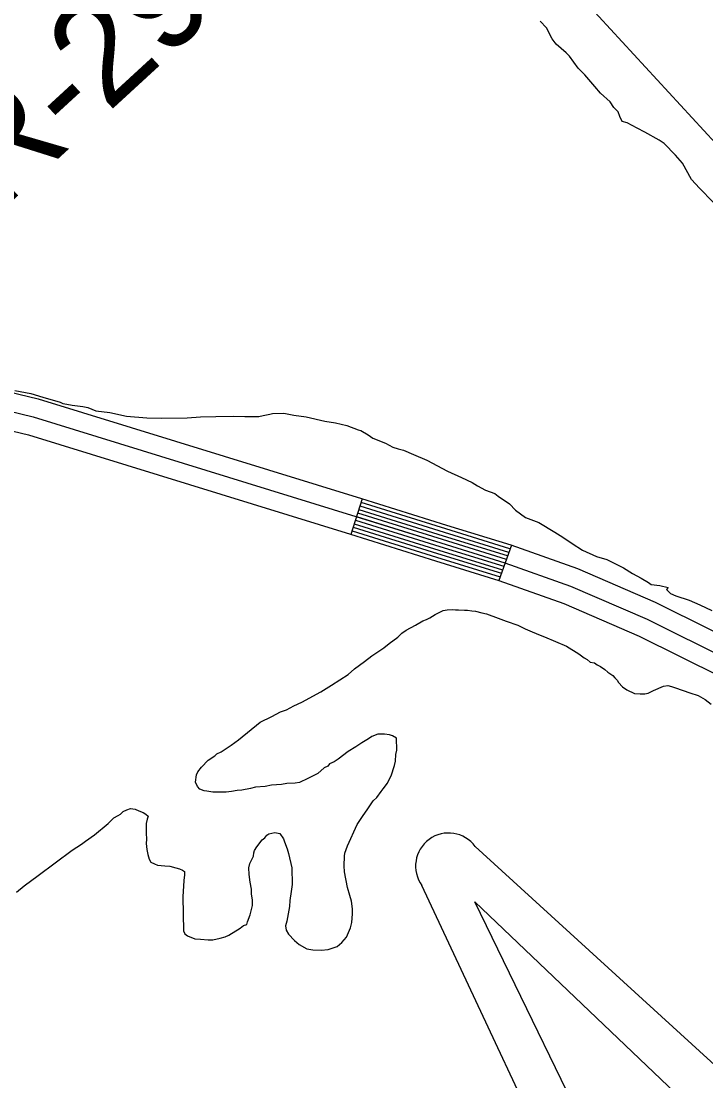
# Model space of a CAD drawing. Extents: x 3192986 to 3230865, y 867483 to 892886.
# Drawn here: x 3222187 to 3222737, y 874165 to 875015 of the extents above; entities that cross this region are included whole.
import ezdxf

# ---------------------------------------------------------------- set-up
doc = ezdxf.new("R2010")
doc.units = 0
for name, color, linetype in [('V-RIVR-RANG-IDEN', 7, 'Continuous'), ('V-ROAD-CNTR', 7, 'Continuous'), ('V-SITE-VEGE', 7, 'Continuous'), ('V-TOPO-WATR-IDEN', 7, 'Continuous')]:
    doc.layers.add(name, color=color, linetype=linetype)

msp = doc.modelspace()

# ---------------------------------------------------------------- linework, layer by layer
at = {"layer": 'V-ROAD-CNTR'}
for p, q in [((3222460.76, 874632.22), (3222451.83, 874603.58)), ((3222580.68, 874594.9), (3222570.62, 874566.64))]:
    msp.add_line(p, q, dxfattribs=at)
for points in [[(3222425.93, 875262.95), (3223109.55, 874521.06), (3223139.03, 874488.1), (3223167.18, 874458.12), (3223195.71, 874429.1), (3223224.12, 874401.5), (3223253.76, 874373.96), (3223271.1, 874358.43), (3223286.16, 874345.27), (3223306.34, 874328.1), (3223329.43, 874309.07), (3223349.44, 874293.11), (3223383.85, 874266.73), (3223415.67, 874243.5), (3223441.36, 874225.52), (3224792.65, 873392.11), (3224866.37, 873340.26), (3224913.19, 873296.04)], [(3222130.86, 874729.24), (3222200.93, 874712.3), (3222460.23, 874632.38), (3222528.54, 874611.09), (3222580.08, 874595.12), (3222633.51, 874576.11), (3222695.85, 874549.23), (3222828.8, 874483.12), (3222985.84, 874394.5), (3223107.8, 874323.89), (3223186.2, 874276.43), (3223274.07, 874226.86), (3223505.58, 874088.8), (3223865.21, 873863.91), (3224208.09, 873654.99)], [(3222128.41, 874714.4), (3222196.95, 874697.83), (3222455.79, 874618.05), (3222524.08, 874596.77), (3222575.35, 874580.88), (3222628.02, 874562.14), (3222689.54, 874535.62), (3222821.77, 874469.86), (3222978.39, 874381.47), (3223100.16, 874310.98), (3223178.63, 874263.48), (3223266.54, 874213.89), (3223497.76, 874076), (3223857.33, 873851.14), (3224200.27, 873642.19)], [(3222125.96, 874699.56), (3222192.98, 874683.36), (3222451.35, 874603.73), (3222519.63, 874582.45), (3222570.61, 874566.65), (3222622.53, 874548.17), (3222683.23, 874522.01), (3222814.74, 874456.61), (3222970.95, 874368.45), (3223092.52, 874298.07), (3223171.05, 874250.53), (3223259.01, 874200.91), (3223489.94, 874063.2), (3223849.45, 873838.38), (3224192.46, 873629.39), (3224516.93, 873430.75), (3224769.64, 873272.05), (3224809.46, 873246.98), (3224837.9, 873229.01), (3224859.39, 873216.1), (3224868.75, 873213.41), (3224879.79, 873212.19), (3224890.98, 873211.29), (3224905.33, 873214.23)], [(3222458.08, 874623.62), (3222525.87, 874602.5), (3222577.24, 874586.58), (3222577.66, 874586.43)], [(3222458.97, 874626.49), (3222526.76, 874605.36), (3222578.18, 874589.43), (3222578.66, 874589.26)], [(3222459.87, 874629.35), (3222527.65, 874608.23), (3222579.13, 874592.27), (3222579.66, 874592.08)], [(3222455.4, 874615.03), (3222523.19, 874593.91), (3222574.4, 874578.03), (3222574.65, 874577.94)], [(3222456.3, 874617.9), (3222524.08, 874596.77), (3222575.35, 874580.88), (3222575.65, 874580.77)], [(3222457.19, 874620.76), (3222524.97, 874599.64), (3222576.29, 874583.73), (3222576.66, 874583.6)], [(3222452.73, 874606.44), (3222520.52, 874585.31), (3222571.57, 874569.49), (3222571.65, 874569.46)], [(3222453.62, 874609.3), (3222521.41, 874588.18), (3222572.51, 874572.34), (3222572.65, 874572.29)], [(3222454.51, 874612.17), (3222522.3, 874591.04), (3222573.46, 874575.19), (3222573.65, 874575.12)]]:
    msp.add_lwpolyline(points, dxfattribs=at)
at = {"layer": 'V-SITE-VEGE'}
for p, q in [((3222608.84, 875009.83), (3222603.67, 875015.21)), ((3222613.3, 875000.93), (3222608.84, 875009.83)), ((3222616.5, 874996.7), (3222613.3, 875000.93)), ((3222624.44, 874989.81), (3222616.5, 874996.7)), ((3222627.22, 874987.13), (3222624.44, 874989.81)), ((3222634.04, 874977.49), (3222627.22, 874987.13)), ((3222639.6, 874972.12), (3222634.04, 874977.49)), ((3222647.58, 874962.89), (3222639.6, 874972.12)), ((3222651.98, 874957.51), (3222647.58, 874962.89)), ((3222659.91, 874950.62), (3222651.98, 874957.51)), ((3222662.73, 874945.99), (3222659.91, 874950.62)), ((3222666.31, 874942.54), (3222662.73, 874945.99)), ((3222667.55, 874938.65), (3222666.31, 874942.54)), ((3222669.57, 874934.78), (3222667.55, 874938.65)), ((3222673.5, 874933.69), (3222669.57, 874934.78)), ((3222681.38, 874929.53), (3222673.5, 874933.69)), ((3222687.7, 874926.13), (3222681.38, 874929.53)), ((3222699.14, 874919.7), (3222687.7, 874926.13)), ((3222703.09, 874917.04), (3222699.14, 874919.7)), ((3222712.24, 874907.84), (3222703.09, 874917.04)), ((3222717.83, 874901.3), (3222712.24, 874907.84)), ((3222725.1, 874888.15), (3222717.83, 874901.3)), ((3222731.47, 874881.24), (3222725.1, 874888.15)), ((3222742.61, 874870.12), (3222731.47, 874881.24)), ((3222182.23, 874719.05), (3222195, 874716.63)), ((3222195, 874716.63), (3222204.6, 874713.62)), ((3222204.6, 874713.62), (3222218.46, 874709.63)), ((3222218.46, 874709.63), (3222220.6, 874708.61)), ((3222220.6, 874708.61), (3222223.79, 874708.14)), ((3222223.79, 874708.14), (3222228.06, 874707.16)), ((3222228.06, 874707.16), (3222236.56, 874706.25)), ((3222236.56, 874706.25), (3222240.82, 874705.27)), ((3222240.82, 874705.27), (3222247.23, 874702.73)), ((3222247.23, 874702.73), (3222258.39, 874701.34)), ((3222258.39, 874701.34), (3222271.71, 874698.4)), ((3222271.71, 874698.4), (3222288.17, 874697.11)), ((3222320.53, 874697.17), (3222331.12, 874697.89)), ((3222331.12, 874697.89), (3222343.32, 874698.12)), ((3222343.32, 874698.12), (3222357.63, 874698.38)), ((3222357.63, 874698.38), (3222366.66, 874698.01)), ((3222366.66, 874698.01), (3222377.79, 874698.21)), ((3222377.79, 874698.21), (3222381.49, 874698.81)), ((3222381.49, 874698.81), (3222386.78, 874699.97)), ((3222386.78, 874699.97), (3222388.89, 874700.54)), ((3222388.89, 874700.54), (3222397.9, 874700.7)), ((3222397.9, 874700.7), (3222405.88, 874699.26)), ((3222405.88, 874699.26), (3222415.99, 874697.85)), ((3222415.99, 874697.85), (3222430.9, 874694.41)), ((3222288.17, 874697.11), (3222299.85, 874696.79)), ((3222299.85, 874696.79), (3222320.53, 874697.17)), ((3222430.9, 874694.41), (3222439.41, 874692.97)), ((3222439.41, 874692.97), (3222448.46, 874691.02)), ((3222448.46, 874691.02), (3222457.55, 874687.47)), ((3222457.55, 874687.47), (3222459.68, 874686.98)), ((3222459.68, 874686.98), (3222465.58, 874683.37)), ((3222465.58, 874683.37), (3222469.34, 874680.79)), ((3222469.34, 874680.79), (3222479.49, 874676.73)), ((3222479.49, 874676.73), (3222485.38, 874673.65)), ((3222485.38, 874673.65), (3222489.65, 874672.14)), ((3222489.65, 874672.14), (3222493.91, 874671.16)), ((3222493.91, 874671.16), (3222501.93, 874667.59)), ((3222501.93, 874667.59), (3222512.62, 874663.01)), ((3222512.62, 874663.01), (3222529.22, 874654.3)), ((3222529.22, 874654.3), (3222540.46, 874649.2)), ((3222540.46, 874649.2), (3222549.02, 874645.11)), ((3222549.02, 874645.11), (3222553.3, 874642.54)), ((3222553.3, 874642.54), (3222559.74, 874638.94)), ((3222559.74, 874638.94), (3222567.21, 874636.43)), ((3222567.21, 874636.43), (3222569.9, 874634.35)), ((3222569.9, 874634.35), (3222579.03, 874628.16)), ((3222579.03, 874628.16), (3222583.9, 874622.94)), ((3222583.9, 874622.94), (3222591.96, 874617.25)), ((3222591.96, 874617.25), (3222602.64, 874613.2)), ((3222602.64, 874613.2), (3222615.51, 874605.48)), ((3222615.51, 874605.48), (3222621.95, 874601.36)), ((3222621.95, 874601.36), (3222629.46, 874596.19)), ((3222629.46, 874596.19), (3222637.52, 874591.03)), ((3222637.52, 874591.03), (3222648.75, 874585.93)), ((3222648.75, 874585.93), (3222657.28, 874583.44)), ((3222657.28, 874583.44), (3222670.66, 874576.78)), ((3222670.66, 874576.78), (3222677.64, 874572.14)), ((3222677.64, 874572.14), (3222684.6, 874568.55)), ((3222684.6, 874568.55), (3222690.5, 874564.95)), ((3222690.5, 874564.95), (3222692.65, 874563.39)), ((3222692.65, 874563.39), (3222699.56, 874562.46)), ((3222699.56, 874562.46), (3222706.48, 874560.99)), ((3222706.48, 874560.99), (3222704.92, 874559.37)), ((3222704.92, 874559.37), (3222708.16, 874556.25)), ((3222708.16, 874556.25), (3222712.44, 874554.21)), ((3222712.44, 874554.21), (3222723.12, 874550.69)), ((3222723.12, 874550.69), (3222731.67, 874547.13)), ((3222731.67, 874547.13), (3222741.3, 874542.54)), ((3222512.51, 874535.31), (3222515.24, 874536.74)), ((3222515.24, 874536.74), (3222519.33, 874539.23)), ((3222519.33, 874539.23), (3222525.82, 874542.45)), ((3222525.82, 874542.45), (3222528.91, 874543.19)), ((3222528.91, 874543.19), (3222533.39, 874543.28)), ((3222533.39, 874543.28), (3222535.81, 874542.98)), ((3222535.81, 874542.98), (3222538.22, 874543.02)), ((3222538.22, 874543.02), (3222543.05, 874542.76)), ((3222543.05, 874542.76), (3222545.47, 874542.81)), ((3222545.47, 874542.81), (3222548.92, 874542.18)), ((3222548.92, 874542.18), (3222551.69, 874541.89)), ((3222551.69, 874541.89), (3222556.88, 874540.6)), ((3222556.88, 874540.6), (3222560.69, 874539.98)), ((3222560.69, 874539.98), (3222570.06, 874536.36)), ((3222570.06, 874536.36), (3222576.31, 874534.06)), ((3222496.12, 874526.74), (3222503.63, 874530.67)), ((3222503.63, 874530.67), (3222509.43, 874534.22)), ((3222509.43, 874534.22), (3222512.51, 874535.31)), ((3222576.31, 874534.06), (3222585.67, 874530.79)), ((3222585.67, 874530.79), (3222591.59, 874527.79)), ((3222591.59, 874527.79), (3222595.41, 874526.14)), ((3222482.52, 874516.16), (3222489.33, 874521.11)), ((3222489.33, 874521.11), (3222492.72, 874524.27)), ((3222492.72, 874524.27), (3222496.12, 874526.74)), ((3222595.41, 874526.14), (3222602.36, 874523.16)), ((3222602.36, 874523.16), (3222607.21, 874521.53)), ((3222607.21, 874521.53), (3222624.93, 874513.92)), ((3222468.57, 874506.25), (3222478.11, 874512.63)), ((3222478.11, 874512.63), (3222482.52, 874516.16)), ((3222624.93, 874513.92), (3222634.69, 874507.9)), ((3222462.8, 874501.66), (3222468.57, 874506.25)), ((3222634.69, 874507.9), (3222638.89, 874504.52)), ((3222638.89, 874504.52), (3222641.33, 874503.19)), ((3222641.33, 874503.19), (3222643.78, 874501.17)), ((3222449.54, 874491.08), (3222454.63, 874495.65)), ((3222454.63, 874495.65), (3222462.8, 874501.66)), ((3222643.78, 874501.17), (3222647.24, 874500.54)), ((3222647.24, 874500.54), (3222649.34, 874498.85)), ((3222649.34, 874498.85), (3222652.12, 874497.53)), ((3222652.12, 874497.53), (3222655.61, 874495.18)), ((3222655.61, 874495.18), (3222658.06, 874493.15)), ((3222436.26, 874482.56), (3222449.54, 874491.08)), ((3222658.06, 874493.15), (3222661.9, 874490.47)), ((3222661.9, 874490.47), (3222663.66, 874488.43)), ((3222663.66, 874488.43), (3222665.41, 874486.74)), ((3222665.41, 874486.74), (3222666.49, 874484.69)), ((3222412.37, 874469.03), (3222427.73, 874477.24)), ((3222427.73, 874477.24), (3222436.26, 874482.56)), ((3222666.49, 874484.69), (3222669.65, 874481.3)), ((3222669.65, 874481.3), (3222673.14, 874478.95)), ((3222673.14, 874478.95), (3222679.4, 874475.96)), ((3222690.43, 874476.16), (3222694.52, 874478.31)), ((3222694.52, 874478.31), (3222702.73, 874481.9)), ((3222702.73, 874481.9), (3222706.17, 874482.31)), ((3222706.17, 874482.31), (3222708.94, 874481.67)), ((3222708.94, 874481.67), (3222711.37, 874480.68)), ((3222711.37, 874480.68), (3222718.31, 874478.39)), ((3222718.31, 874478.39), (3222723.86, 874476.43)), ((3222405.87, 874466.15), (3222412.37, 874469.03)), ((3222679.4, 874475.96), (3222683.89, 874475.7)), ((3222683.89, 874475.7), (3222687.68, 874475.77)), ((3222687.68, 874475.77), (3222690.43, 874476.16)), ((3222723.86, 874476.43), (3222730.44, 874474.48)), ((3222730.44, 874474.48), (3222736.02, 874471.13)), ((3222736.02, 874471.13), (3222740.91, 874467.43)), ((3222388.45, 874457.56), (3222395.28, 874461.13)), ((3222395.28, 874461.13), (3222400.07, 874462.94)), ((3222400.07, 874462.94), (3222405.87, 874466.15)), ((3222361.56, 874438.8), (3222378.88, 874452.91)), ((3222378.88, 874452.91), (3222388.45, 874457.56)), ((3222473.51, 874443.25), (3222468.72, 874441.44)), ((3222478.68, 874443.35), (3222473.51, 874443.25)), ((3222482.83, 874442.74), (3222478.68, 874443.35)), ((3222485.25, 874442.09), (3222482.83, 874442.74)), ((3222351.01, 874431.37), (3222355.78, 874434.56)), ((3222355.78, 874434.56), (3222361.56, 874438.8)), ((3222460.54, 874436.47), (3222455.77, 874433.28)), ((3222465.99, 874439.67), (3222460.54, 874436.47)), ((3222468.72, 874441.44), (3222465.99, 874439.67)), ((3222488.39, 874440.08), (3222485.25, 874442.09)), ((3222488.57, 874430.43), (3222488.39, 874440.08)), ((3222337.38, 874422.51), (3222342.49, 874426.05)), ((3222342.49, 874426.05), (3222344.19, 874427.46)), ((3222344.19, 874427.46), (3222347.6, 874429.24)), ((3222347.6, 874429.24), (3222351.01, 874431.37)), ((3222449.63, 874429.38), (3222441.47, 874423.37)), ((3222455.77, 874433.28), (3222449.63, 874429.38)), ((3222487.69, 874421.8), (3222487.94, 874426.97)), ((3222487.94, 874426.97), (3222488.57, 874430.43)), ((3222331.97, 874416.89), (3222337.38, 874422.51)), ((3222433.3, 874417.7), (3222430.23, 874416.27)), ((3222434.65, 874419.45), (3222433.3, 874417.7)), ((3222438.41, 874421.24), (3222434.65, 874419.45)), ((3222441.47, 874423.37), (3222438.41, 874421.24)), ((3222484.11, 874410.01), (3222486.72, 874418.33)), ((3222486.72, 874418.33), (3222487.69, 874421.8)), ((3222327.02, 874404.74), (3222327.94, 874410.62)), ((3222327.94, 874410.62), (3222328.94, 874413.04)), ((3222328.94, 874413.04), (3222331.97, 874416.89)), ((3222422.06, 874410.26), (3222417.28, 874407.76)), ((3222425.13, 874411.69), (3222422.06, 874410.26)), ((3222430.23, 874416.27), (3222425.13, 874411.69)), ((3222482.11, 874406.53), (3222484.11, 874410.01)), ((3222328.8, 874401.32), (3222327.02, 874404.74)), ((3222330.56, 874399.29), (3222328.8, 874401.32)), ((3222375.35, 874400.79), (3222371.24, 874399.68)), ((3222382.93, 874401.27), (3222375.35, 874400.79)), ((3222388.08, 874402.4), (3222382.93, 874401.27)), ((3222396, 874402.89), (3222388.08, 874402.4)), ((3222400.46, 874403.66), (3222396, 874402.89)), ((3222407, 874404.13), (3222400.46, 874403.66)), ((3222410.44, 874404.53), (3222407, 874404.13)), ((3222417.28, 874407.76), (3222410.44, 874404.53)), ((3222477.75, 874399.55), (3222481.12, 874404.09)), ((3222481.12, 874404.09), (3222482.11, 874406.53)), ((3222334.04, 874397.97), (3222330.56, 874399.29)), ((3222336.11, 874397.66), (3222334.04, 874397.97)), ((3222340.95, 874396.72), (3222336.11, 874397.66)), ((3222351.64, 874396.91), (3222340.95, 874396.72)), ((3222356.11, 874397.34), (3222351.64, 874396.91)), ((3222360.58, 874398.11), (3222356.11, 874397.34)), ((3222364.36, 874398.52), (3222360.58, 874398.11)), ((3222371.24, 874399.68), (3222364.36, 874398.52)), ((3222469.66, 874389.75), (3222472.71, 874392.57)), ((3222472.71, 874392.57), (3222476.07, 874397.46)), ((3222476.07, 874397.46), (3222477.75, 874399.55)), ((3222271.92, 874382.71), (3222275, 874383.79)), ((3222275, 874383.79), (3222278.81, 874383.17)), ((3222278.81, 874383.17), (3222281.59, 874381.85)), ((3222464.96, 874382.77), (3222469.66, 874389.75)), ((3222256.95, 874371.74), (3222261.7, 874376.31)), ((3222261.7, 874376.31), (3222265.11, 874378.1)), ((3222265.11, 874378.1), (3222266.81, 874379.16)), ((3222266.81, 874379.16), (3222269.19, 874381.28)), ((3222269.19, 874381.28), (3222271.92, 874382.71)), ((3222281.59, 874381.85), (3222285.06, 874380.53)), ((3222285.06, 874380.53), (3222287.15, 874379.19)), ((3222287.15, 874379.19), (3222289.25, 874377.5)), ((3222288.26, 874375.07), (3222287.63, 874371.62)), ((3222289.25, 874377.5), (3222288.26, 874375.07)), ((3222456.9, 874370.91), (3222461.6, 874378.23)), ((3222461.6, 874378.23), (3222464.96, 874382.77)), ((3222246.09, 874362.59), (3222256.95, 874371.74)), ((3222287.63, 874371.62), (3222287.38, 874366.78)), ((3222287.38, 874366.78), (3222287.43, 874364.03)), ((3222448.94, 874353.87), (3222456.9, 874370.91)), ((3222235.54, 874355.15), (3222238.94, 874357.63)), ((3222238.94, 874357.63), (3222246.09, 874362.59)), ((3222287.43, 874364.03), (3222287.86, 874359.21)), ((3222287.86, 874359.21), (3222287.58, 874355.76)), ((3222376.22, 874352.89), (3222380.6, 874358.49)), ((3222380.6, 874358.49), (3222382.64, 874360.25)), ((3222382.64, 874360.25), (3222384.32, 874362.35)), ((3222384.32, 874362.35), (3222386.03, 874363.41)), ((3222386.03, 874363.41), (3222390.83, 874364.53)), ((3222390.83, 874364.53), (3222394.64, 874363.57)), ((3222394.64, 874363.57), (3222397.82, 874359.49)), ((3222397.82, 874359.49), (3222398.55, 874357.09)), ((3222200.83, 874330.05), (3222228.05, 874350.19)), ((3222228.05, 874350.19), (3222235.54, 874355.15)), ((3222287.58, 874355.76), (3222288.01, 874350.94)), ((3222288.01, 874350.94), (3222288.77, 874346.82)), ((3222373.9, 874348.02), (3222374.55, 874350.1)), ((3222374.55, 874350.1), (3222376.22, 874352.89)), ((3222398.55, 874357.09), (3222400.73, 874351.27)), ((3222400.73, 874351.27), (3222401.83, 874347.5)), ((3222446.98, 874347.98), (3222448.94, 874353.87)), ((3222288.77, 874346.82), (3222289.88, 874343.04)), ((3222289.88, 874343.04), (3222291.3, 874340.66)), ((3222291.3, 874340.66), (3222294.08, 874339.33)), ((3222370.6, 874339.69), (3222373.6, 874345.6)), ((3222373.6, 874345.6), (3222373.9, 874348.02)), ((3222401.83, 874347.5), (3222404.45, 874336.17)), ((3222446.48, 874337.62), (3222446.68, 874345.56)), ((3222446.68, 874345.56), (3222446.98, 874347.98)), ((3222294.08, 874339.33), (3222296.51, 874338.34)), ((3222296.51, 874338.34), (3222302.38, 874337.76)), ((3222302.38, 874337.76), (3222306.53, 874337.49)), ((3222306.53, 874337.49), (3222311.38, 874336.2)), ((3222311.38, 874336.2), (3222314.15, 874335.21)), ((3222314.15, 874335.21), (3222316.58, 874334.22)), ((3222316.58, 874334.22), (3222318.33, 874333.22)), ((3222318.33, 874333.22), (3222318.37, 874330.47)), ((3222369.98, 874336.23), (3222370.6, 874339.69)), ((3222370.08, 874330.72), (3222369.98, 874336.23)), ((3222404.45, 874336.17), (3222404.7, 874322.73)), ((3222446.56, 874332.8), (3222446.48, 874337.62)), ((3222449.2, 874320.44), (3222446.56, 874332.8)), ((3222189.61, 874321.57), (3222200.83, 874330.05)), ((3222317.77, 874325.97), (3222316.97, 874312.86)), ((3222318.37, 874330.47), (3222317.77, 874325.97)), ((3222370.88, 874324.53), (3222370.08, 874330.72)), ((3222372.02, 874319.03), (3222370.88, 874324.53)), ((3222183.5, 874316.63), (3222189.61, 874321.57)), ((3222372.08, 874315.24), (3222372.02, 874319.03)), ((3222372.87, 874310.09), (3222372.08, 874315.24)), ((3222403.76, 874317.2), (3222402.86, 874309.94)), ((3222404.7, 874322.73), (3222403.76, 874317.2)), ((3222451.05, 874313.92), (3222449.2, 874320.44)), ((3222316.97, 874312.86), (3222317.47, 874285.63)), ((3222372.94, 874305.95), (3222372.87, 874310.09)), ((3222402.86, 874309.94), (3222402.6, 874305.11)), ((3222452.16, 874309.46), (3222451.05, 874313.92)), ((3222452.96, 874303.27), (3222452.16, 874309.46)), ((3222368.7, 874292.77), (3222371.01, 874298.33)), ((3222371.01, 874298.33), (3222372.94, 874305.95)), ((3222402.6, 874305.11), (3222400.4, 874293.35)), ((3222452.48, 874292.23), (3222453.04, 874299.13)), ((3222453.04, 874299.13), (3222452.96, 874303.27)), ((3222362.93, 874287.84), (3222365.65, 874289.96)), ((3222365.65, 874289.96), (3222368.39, 874290.7)), ((3222368.39, 874290.7), (3222368.7, 874292.77)), ((3222400.4, 874293.35), (3222399.44, 874289.54)), ((3222399.44, 874289.54), (3222399.85, 874286.1)), ((3222451.51, 874288.08), (3222452.48, 874292.23)), ((3222317.47, 874285.63), (3222318.54, 874283.24)), ((3222318.54, 874283.24), (3222320.64, 874281.56)), ((3222320.64, 874281.56), (3222326.55, 874279.25)), ((3222350.99, 874280.73), (3222353.73, 874282.16)), ((3222353.73, 874282.16), (3222362.93, 874287.84)), ((3222399.85, 874286.1), (3222401.63, 874283.03)), ((3222401.63, 874283.03), (3222406.54, 874277.95)), ((3222448.21, 874280.43), (3222451.51, 874288.08)), ((3222326.55, 874279.25), (3222331.03, 874278.98)), ((3222331.03, 874278.98), (3222337.25, 874278.41)), ((3222337.25, 874278.41), (3222341.04, 874278.48)), ((3222341.04, 874278.48), (3222346.88, 874279.62)), ((3222346.88, 874279.62), (3222350.99, 874280.73)), ((3222406.54, 874277.95), (3222410.4, 874274.57)), ((3222410.4, 874274.57), (3222416.32, 874271.23)), ((3222433.57, 874270.51), (3222440.76, 874273.06)), ((3222440.76, 874273.06), (3222444.49, 874276.23)), ((3222444.49, 874276.23), (3222448.21, 874280.43)), ((3222416.32, 874271.23), (3222421.16, 874270.29)), ((3222421.16, 874270.29), (3222428.06, 874270.07)), ((3222428.06, 874270.07), (3222433.57, 874270.51))]:
    msp.add_line(p, q, dxfattribs=at)
at = {"layer": 'V-TOPO-WATR-IDEN'}
for points in [[(3222551.64, 874353.19), (3222777.27, 874147.28), (3222894.12, 874232.67), (3223270.84, 873717.11), (3223153.99, 873631.72), (3223287.43, 873346.22)], [(3223244.62, 873314.93), (3223006.91, 873537.38), (3222886.89, 873701.62), (3222761.48, 873609.98), (3222649.93, 873762.64), (3222775.34, 873854.28), (3222642.7, 874035.82), (3222508.83, 874321.9)], [(3222662.32, 874080.5), (3222551.22, 874308.82), (3222734.99, 874133.6)]]:
    msp.add_lwpolyline(points, dxfattribs=at)
msp.add_arc((3222530.23, 874337.54), 26.51, 36.15564, 216.15564, dxfattribs=at)

# ---------------------------------------------------------------- texts
at = {"layer": 'V-RIVR-RANG-IDEN'}
msp.add_text('R-290.0', height=83, rotation=42.56057, dxfattribs=at).set_placement((3222170.48, 874862.22))

doc.saveas('drawing.dxf')
